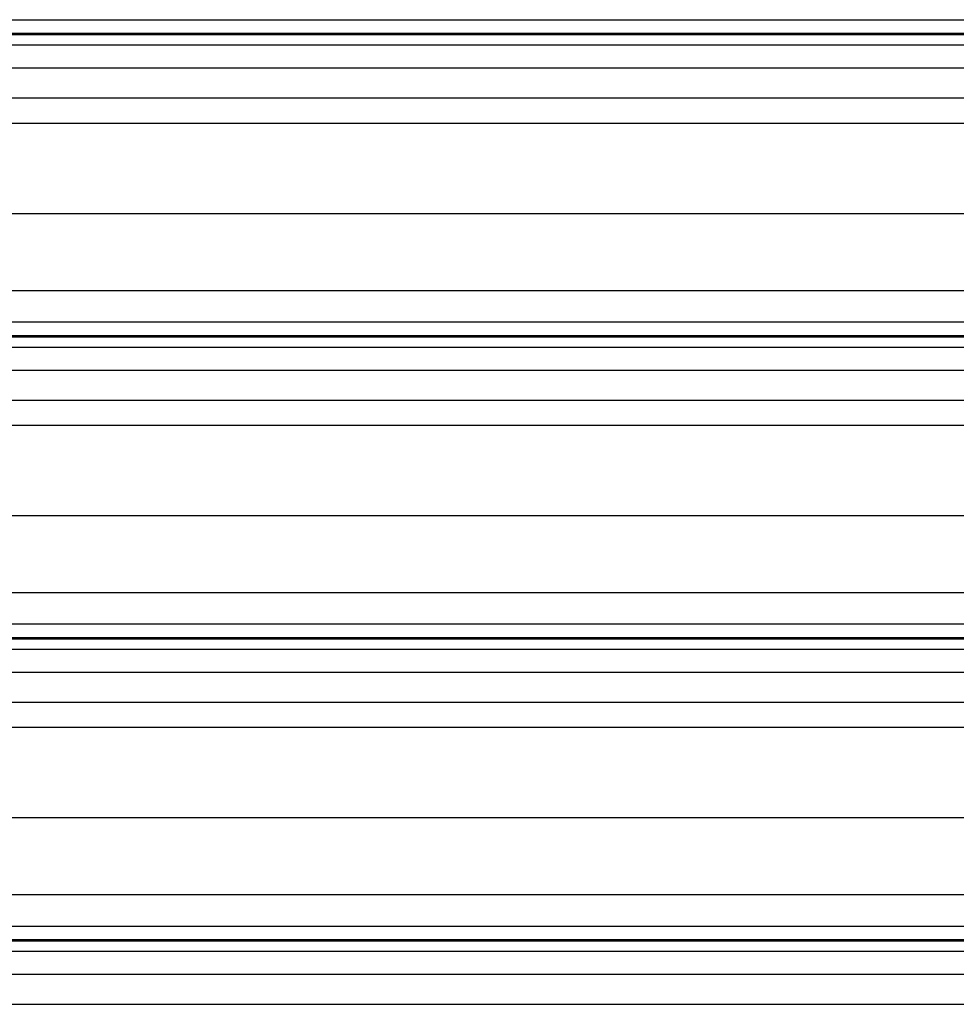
# Model space of a CAD drawing. Header units: inches. Extents: x 170 to 284, y 215 to 248.
# Tile 512 of 656: x 202.887 to 203.525, y 241.374 to 242.044. Entities that reach past the tile are written whole.
import ezdxf

# ---------------------------------------------------------------- set-up
doc = ezdxf.new("R2010")
doc.units = ezdxf.units.IN
doc.header["$LTSCALE"] = 0.25
doc.header["$MEASUREMENT"] = 0
doc.layers.add('LH FRONT OF HOOD', color=7, linetype='Continuous')

msp = doc.modelspace()

# ---------------------------------------------------------------- linework, layer by layer
at = {"layer": 'LH FRONT OF HOOD'}
for p, q in [((202.50032, 242.04392), (206.53264, 242.04392)), ((206.53264, 242.03444), (202.50032, 242.03444)), ((202.50032, 242.0338), (206.53264, 242.0338)), ((202.50032, 242.02678), (206.53264, 242.02678)), ((202.50032, 242.0111), (206.53264, 242.0111)), ((202.50032, 241.99071), (206.53264, 241.99071)), ((202.57687, 241.97363), (206.45609, 241.97363)), ((202.53049, 241.91224), (206.50248, 241.91224)), ((202.50032, 241.85986), (206.53264, 241.85986)), ((202.50032, 241.83848), (206.53264, 241.83848)), ((206.53264, 241.82899), (202.50032, 241.82899)), ((202.50032, 241.82835), (206.53264, 241.82835)), ((202.50032, 241.82133), (206.53264, 241.82133)), ((202.50032, 241.80565), (206.53264, 241.80565)), ((202.50032, 241.78526), (206.53264, 241.78526)), ((202.57687, 241.76819), (206.45609, 241.76819)), ((202.53049, 241.70679), (206.50248, 241.70679)), ((202.50032, 241.65441), (206.53264, 241.65441)), ((202.50032, 241.63303), (206.53264, 241.63303)), ((206.53264, 241.62354), (202.50032, 241.62354)), ((202.50032, 241.6229), (206.53264, 241.6229)), ((202.50032, 241.61589), (206.53264, 241.61589)), ((202.50032, 241.6002), (206.53264, 241.6002)), ((202.50032, 241.57981), (206.53264, 241.57981)), ((202.57687, 241.56274), (206.45609, 241.56274)), ((202.53049, 241.50135), (206.50248, 241.50135)), ((202.50032, 241.44896), (206.53264, 241.44896)), ((202.50032, 241.42758), (206.53264, 241.42758)), ((206.53264, 241.4181), (202.50032, 241.4181)), ((202.50032, 241.41746), (206.53264, 241.41746)), ((202.50032, 241.41044), (206.53264, 241.41044)), ((202.50032, 241.39475), (206.53264, 241.39475)), ((202.50032, 241.37437), (206.53264, 241.37437))]:
    msp.add_line(p, q, dxfattribs=at)

doc.saveas('drawing.dxf')
